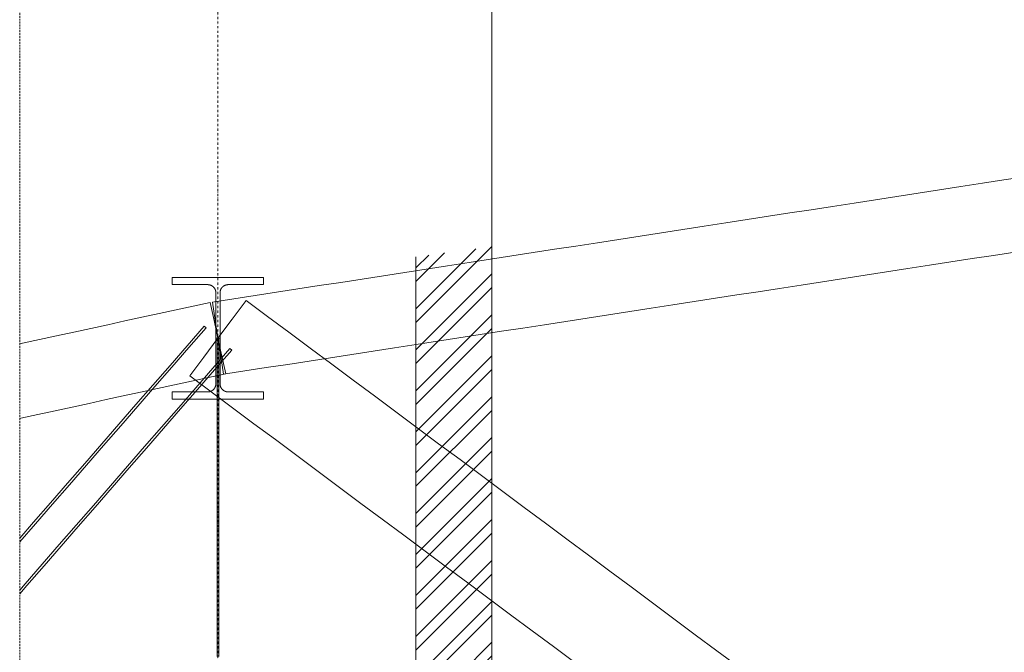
# Model space of a CAD drawing. Header units: millimetres. Extents: x -176817 to 571382, y -58489 to 156123.
# Tile 307 of 364: x 526677 to 529914, y -9338 to -7256. Entities that reach past the tile are written whole.
import ezdxf

# ---------------------------------------------------------------- set-up
doc = ezdxf.new("R2010")
doc.units = ezdxf.units.MM
doc.header["$LTSCALE"] = 0.2
for name, pattern in [('Amconstr', [9999, 9999, 0]), ('DASHDOT', [25.4, 12.7, -6.35, 0, -6.35]), ('HIDDEN', [9.525, 6.35, -3.175])]:
    doc.linetypes.add(name, pattern=pattern)
doc.layers.get('0').update_dxf_attribs({"lineweight": 13})
for name, color, linetype, lineweight in [('AM_CL', 1, 'Amconstr', 15), ('AR-----H0_HATCHES_RASTERIT', 8, 'Continuous', 13), ('ARF2000E0_BEARING_ROOF_KANTAVAT_KATTO', 7, 'Continuous', 13), ('ARF2000E0_LOAD_BEARING_KANTAVAT', 1, 'Continuous', 13), ('poziome 1', 7, 'Continuous', 13)]:
    doc.layers.add(name, color=color, linetype=linetype, lineweight=lineweight)

msp = doc.modelspace()

# ---------------------------------------------------------------- hatches: boundary and pattern name
at = {"layer": 'AR-----H0_HATCHES_RASTERIT'}
h = msp.add_hatch(dxfattribs=at)
h.set_pattern_fill('ANSI32', color=256, scale=10, style=0)
h.set_pattern_definition([(45, (415371.72, -56830.48), (-67.35192, 67.35192), []), (45, (415416.63, -56830.48), (-67.35192, 67.35192), [])])
h.paths.add_polyline_path([(528228.6662, -8003.7869), (528228.6662, -10170.4763), (527978.6662, -10170.4763), (527978.6662, -8035.8983)])

# ---------------------------------------------------------------- linework, layer by layer
at = {"color": 252, "linetype": 'DASHDOT', "ltscale": 3}
msp.add_line((527328.6662, 20227.7292), (527328.6662, -30771.4395), dxfattribs=at)
at = {"layer": 'AM_CL'}
msp.add_xline((528228.6647, 7467.172, 0), (0, 1), dxfattribs=at)
at = {"layer": 'ARF2000E0_BEARING_ROOF_KANTAVAT_KATTO'}
for points in [[(529982.2122, -7772.6313), (529911.8997, -7783.4985), (529841.5872, -7794.3657), (529771.2747, -7805.2328), (529700.9622, -7816.1), (529630.6497, -7826.9672), (529560.3372, -7837.8344), (529490.0247, -7848.7016), (529419.7122, -7859.5688), (529349.3997, -7870.436), (529279.0872, -7881.3032), (529208.7747, -7892.1703), (529138.4622, -7903.0375), (529068.1497, -7913.9047), (528997.8372, -7924.7719), (528927.5247, -7935.6391), (528857.2122, -7946.5063), (528786.8997, -7957.3735), (528716.5872, -7968.2407), (528646.2747, -7979.1078), (528575.9622, -7989.975), (528505.6497, -8000.8422), (528435.3372, -8011.7094), (528365.0247, -8022.5766), (528294.7122, -8033.4438), (528224.3997, -8044.311), (528154.0872, -8055.1782), (528083.7747, -8066.0453), (528013.4622, -8076.9125), (527943.1497, -8087.7797), (527872.8372, -8098.6469), (527802.5247, -8109.5141), (527732.2122, -8120.3813), (527661.8997, -8131.2485), (527591.5872, -8142.1157), (527521.2747, -8152.9828), (527450.9622, -8163.85), (527380.6497, -8174.7172), (527310.3372, -8185.5844), (527319.5017, -8244.8804), (527328.6662, -8304.1763), (527337.8307, -8363.4723), (527346.9952, -8422.7683), (527417.3077, -8411.9011), (527487.6202, -8401.0339), (527557.9327, -8390.1667), (527628.2452, -8379.2995), (527698.5577, -8368.4323), (527768.8702, -8357.5651), (527839.1827, -8346.698), (527909.4952, -8335.8308), (527979.8077, -8324.9636), (528050.1202, -8314.0964), (528120.4327, -8303.2292), (528190.7452, -8292.362), (528261.0577, -8281.4948), (528331.3702, -8270.6276), (528401.6827, -8259.7605), (528471.9952, -8248.8933), (528542.3077, -8238.0261), (528612.6202, -8227.1589), (528682.9327, -8216.2917), (528753.2452, -8205.4245), (528823.5577, -8194.5573), (528893.8702, -8183.6901), (528964.1827, -8172.823), (529034.4952, -8161.9558), (529104.8077, -8151.0886), (529175.1202, -8140.2214), (529245.4327, -8129.3542), (529315.7452, -8118.487), (529386.0577, -8107.6198), (529456.3702, -8096.7526), (529526.6827, -8085.8855), (529596.9952, -8075.0183), (529667.3077, -8064.1511), (529737.6202, -8053.2839), (529807.9327, -8042.4167), (529878.2452, -8031.5495), (529948.5577, -8020.6823)], [(527321.9162, -8154.9754), (527321.9162, -8229.5759), (527321.9162, -8304.1763), (527335.4162, -8304.1763), (527335.4162, -8229.5759), (527335.4162, -8154.9754), (527335.4243, -8154.3118), (527335.4487, -8153.6489), (527335.4893, -8152.9869), (527335.5461, -8152.3263), (527335.6191, -8151.6673), (527335.7082, -8151.0101), (527335.8134, -8150.3551), (527335.9346, -8149.7027), (527336.0717, -8149.0539), (527336.2246, -8148.4091), (527336.3932, -8147.7684), (527336.5773, -8147.1321), (527336.777, -8146.5004), (527336.9921, -8145.8738), (527337.2226, -8145.2524), (527337.4683, -8144.6366), (527337.7294, -8144.0263), (527338.0052, -8143.4227), (527338.2957, -8142.8263), (527338.6007, -8142.2373), (527338.92, -8141.6559), (527339.2536, -8141.0825), (527339.6012, -8140.5173), (527339.9627, -8139.9605), (527340.3377, -8139.4129), (527340.7258, -8138.8749), (527341.1269, -8138.3468), (527341.5408, -8137.8287), (527341.9672, -8137.321), (527342.406, -8136.8238), (527342.8571, -8136.3373), (527343.3202, -8135.8619), (527343.7947, -8135.3981), (527344.2802, -8134.9463), (527344.7765, -8134.5066), (527345.2834, -8134.0794), (527345.8007, -8133.6647), (527346.328, -8133.2627), (527346.8652, -8132.8738), (527347.412, -8132.498), (527347.9677, -8132.1358), (527348.5319, -8131.7876), (527349.1042, -8131.4535), (527349.6845, -8131.1335), (527350.2725, -8130.8279), (527350.8679, -8130.5368), (527351.4705, -8130.2603), (527352.0799, -8129.9986), (527352.6959, -8129.7518), (527353.3174, -8129.5204), (527353.9443, -8129.3044), (527354.5762, -8129.1038), (527355.2129, -8128.9189), (527355.854, -8128.7496), (527356.4992, -8128.5962), (527357.1483, -8128.4586), (527357.8001, -8128.337), (527358.4545, -8128.2316), (527359.111, -8128.1423), (527359.7695, -8128.0692), (527360.4295, -8128.0123), (527361.0908, -8127.9716), (527361.7532, -8127.9471), (527362.4162, -8127.939), (527420.5412, -8127.939), (527478.6662, -8127.939), (527478.6662, -8103.9066), (527403.6662, -8103.9066), (527328.6662, -8103.9066), (527253.6662, -8103.9066), (527178.6662, -8103.9066), (527178.6662, -8127.939), (527236.7912, -8127.939), (527294.9162, -8127.939), (527295.5798, -8127.9471), (527296.2428, -8127.9716), (527296.9047, -8128.0124), (527297.5653, -8128.0694), (527298.2243, -8128.1427), (527298.8815, -8128.2321), (527299.5364, -8128.3377), (527300.1888, -8128.4595), (527300.8374, -8128.5971), (527301.4822, -8128.7506), (527302.1227, -8128.9198), (527302.7589, -8129.1047), (527303.3902, -8129.3051), (527304.0166, -8129.521), (527304.6377, -8129.7523), (527305.2532, -8129.9989), (527305.8632, -8130.2608), (527306.4663, -8130.5376), (527307.0622, -8130.8291), (527307.6507, -8131.135), (527308.2315, -8131.4554), (527308.8044, -8131.7899), (527309.369, -8132.1385), (527309.9251, -8132.5011), (527310.472, -8132.8772), (527311.0092, -8133.2663), (527311.5366, -8133.6684), (527312.0538, -8134.0833), (527312.5607, -8134.5108), (527313.057, -8134.9506), (527313.5425, -8135.4026), (527314.017, -8135.8667), (527314.4798, -8136.3421), (527314.9307, -8136.8285), (527315.3693, -8137.3258), (527315.7956, -8137.8335), (527316.2092, -8138.3516), (527316.6101, -8138.8797), (527316.9981, -8139.4176), (527317.3728, -8139.9651), (527317.7339, -8140.5215), (527318.0811, -8141.0863), (527318.4143, -8141.6593), (527318.7332, -8142.2401), (527319.0378, -8142.8286), (527319.328, -8143.4244), (527319.6035, -8144.0274), (527319.8644, -8144.6373), (527320.1103, -8145.2536), (527320.3409, -8145.8754), (527320.5561, -8146.5026), (527320.7559, -8147.1347), (527320.9401, -8147.7716), (527321.1088, -8148.4129), (527321.2616, -8149.0583), (527321.3987, -8149.7075), (527321.5198, -8150.3594), (527321.6248, -8151.0137), (527321.7137, -8151.6703), (527321.7865, -8152.3287), (527321.8432, -8152.9888), (527321.8837, -8153.6501), (527321.9081, -8154.3124), (527321.9162, -8154.9754)], [(526676.9234, -8567.885), (526680.8292, -8567.0404), (526736.9292, -8554.9091), (526793.0292, -8542.7779), (526849.1292, -8530.6466), (526905.2292, -8518.5154), (526961.3292, -8506.3841), (527017.4292, -8494.2529), (527073.5292, -8482.1216), (527129.6292, -8469.9904), (527185.7292, -8457.8591), (527241.8292, -8445.7279), (527297.9292, -8433.5966), (527354.0292, -8421.4654), (527341.3477, -8362.8209), (527328.6662, -8304.1763), (527315.9847, -8245.5318), (527303.3032, -8186.8873), (527247.2032, -8199.0185), (527191.1032, -8211.1498), (527135.0032, -8223.281), (527078.9032, -8235.4123), (527022.8032, -8247.5435), (526966.7032, -8259.6748), (526910.6032, -8271.806), (526854.5032, -8283.9373), (526798.4032, -8296.0685), (526742.3032, -8308.1998), (526686.2032, -8320.331), (526676.9234, -8322.3377)], [(529038.4572, -9384.7206), (528968.1447, -9332.3362), (528897.8322, -9279.9519), (528827.5197, -9227.5675), (528757.2072, -9175.1831), (528686.8947, -9122.7987), (528616.5822, -9070.4144), (528546.2697, -9018.03), (528475.9572, -8965.6456), (528405.6447, -8913.2612), (528335.3322, -8860.8769), (528265.0197, -8808.4925), (528194.7072, -8756.1081), (528124.3947, -8703.7237), (528054.0822, -8651.3394), (527983.7697, -8598.955), (527913.4572, -8546.5706), (527843.1447, -8494.1862), (527772.8322, -8441.8019), (527702.5197, -8389.4175), (527632.2072, -8337.0331), (527561.8947, -8284.6487), (527491.5822, -8232.2644), (527421.2697, -8179.88), (527374.968, -8242.0282), (527328.6662, -8304.1763), (527282.3644, -8366.3245), (527236.0627, -8428.4727), (527306.3752, -8480.8571), (527376.6877, -8533.2414), (527447.0002, -8585.6258), (527517.3127, -8638.0102), (527587.6252, -8690.3946), (527657.9377, -8742.7789), (527728.2502, -8795.1633), (527798.5627, -8847.5477), (527868.8752, -8899.9321), (527939.1877, -8952.3164), (528009.5002, -9004.7008), (528079.8127, -9057.0852), (528150.1252, -9109.4696), (528220.4377, -9161.8539), (528290.7502, -9214.2383), (528361.0627, -9266.6227), (528431.3752, -9319.0071), (528501.6877, -9371.3914)], [(526676.9234, -8974.4065), (526728.4274, -8915.1793), (526784.5274, -8850.6668), (526840.6274, -8786.1543), (526896.7274, -8721.6418), (526952.8274, -8657.1293), (527008.9274, -8592.6168), (527065.0274, -8528.1043), (527121.1274, -8463.5918), (527177.2274, -8399.0793), (527233.3274, -8334.5668), (527289.4274, -8270.0543), (527283.3906, -8264.8048)], [(527283.3906, -8264.8048), (527227.2906, -8329.3173), (527171.1906, -8393.8298), (527115.0906, -8458.3423), (527058.9906, -8522.8548), (527002.8906, -8587.3673), (526946.7906, -8651.8798), (526890.6906, -8716.3923), (526834.5906, -8780.9048), (526778.4906, -8845.4173), (526722.3906, -8909.9298), (526676.9234, -8962.215)], [(527178.6662, -8480.9581), (527178.6662, -8505.0647), (527253.6662, -8505.0647), (527328.6662, -8505.0647), (527403.6662, -8505.0647), (527478.6662, -8505.0647), (527478.6662, -8480.9581), (527420.5412, -8480.9581), (527362.4162, -8480.9581), (527361.7515, -8480.9498), (527361.0875, -8480.9252), (527360.4245, -8480.8842), (527359.7629, -8480.8268), (527359.1028, -8480.7531), (527358.4447, -8480.6631), (527357.7888, -8480.5568), (527357.1355, -8480.4343), (527356.4854, -8480.2957), (527355.8394, -8480.1412), (527355.1976, -8479.9708), (527354.5602, -8479.7847), (527353.9277, -8479.5829), (527353.3002, -8479.3656), (527352.6781, -8479.1327), (527352.0616, -8478.8844), (527351.4519, -8478.6213), (527350.8491, -8478.3433), (527350.2536, -8478.0506), (527349.6654, -8477.7434), (527349.0851, -8477.4218), (527348.5127, -8477.086), (527347.9487, -8476.7361), (527347.3931, -8476.3723), (527346.8462, -8475.9945), (527346.3089, -8475.6036), (527345.7817, -8475.1997), (527345.2645, -8474.7831), (527344.7578, -8474.3539), (527344.2617, -8473.9123), (527343.7765, -8473.4585), (527343.3023, -8472.9926), (527342.84, -8472.5156), (527342.3897, -8472.0276), (527341.9516, -8471.5289), (527341.5259, -8471.0196), (527341.1129, -8470.5), (527340.7126, -8469.9704), (527340.3253, -8469.431), (527339.9512, -8468.8821), (527339.5907, -8468.3242), (527339.2441, -8467.758), (527338.9115, -8467.1836), (527338.5932, -8466.6014), (527338.2892, -8466.0116), (527337.9996, -8465.4145), (527337.7246, -8464.8102), (527337.4643, -8464.1991), (527337.2189, -8463.5815), (527336.9887, -8462.9582), (527336.7739, -8462.3297), (527336.5745, -8461.6962), (527336.3906, -8461.0581), (527336.2223, -8460.4156), (527336.0697, -8459.7689), (527335.9329, -8459.1185), (527335.8121, -8458.465), (527335.7072, -8457.8091), (527335.6184, -8457.1509), (527335.5457, -8456.4909), (527335.4891, -8455.8294), (527335.4486, -8455.1665), (527335.4243, -8454.5027), (527335.4162, -8453.8381), (527335.4162, -8379.0072), (527335.4162, -8304.1763), (527321.9162, -8304.1763), (527321.9162, -8379.0072), (527321.9162, -8453.8381), (527321.9081, -8454.5027), (527321.8838, -8455.1667), (527321.8433, -8455.8296), (527321.7867, -8456.4913), (527321.7139, -8457.1514), (527321.6251, -8457.8096), (527321.5202, -8458.4656), (527321.3993, -8459.1192), (527321.2625, -8459.7695), (527321.11, -8460.416), (527320.9417, -8461.0584), (527320.7579, -8461.6963), (527320.5586, -8462.3296), (527320.3438, -8462.958), (527320.1137, -8463.5811), (527319.8683, -8464.1986), (527319.6081, -8464.8096), (527319.3332, -8465.4137), (527319.0436, -8466.0108), (527318.7397, -8466.6006), (527318.4214, -8467.1828), (527318.0889, -8467.7571), (527317.7424, -8468.3232), (527317.382, -8468.8809), (527317.0076, -8469.4302), (527316.6201, -8469.9699), (527316.2197, -8470.4998), (527315.8064, -8471.0196), (527315.3805, -8471.5292), (527314.9422, -8472.0282), (527314.4916, -8472.5165), (527314.029, -8472.9938), (527313.5551, -8473.4593), (527313.0701, -8473.9129), (527312.5742, -8474.3542), (527312.0677, -8474.7833), (527311.5508, -8475.1997), (527311.0238, -8475.6034), (527310.4869, -8475.9941), (527309.9403, -8476.3716), (527309.3846, -8476.7356), (527308.8204, -8477.0855), (527308.248, -8477.4214), (527307.6676, -8477.743), (527307.0795, -8478.0503), (527306.4839, -8478.343), (527305.881, -8478.6211), (527305.2712, -8478.8843), (527304.6546, -8479.1326), (527304.0324, -8479.3655), (527303.4048, -8479.5829), (527302.7722, -8479.7847), (527302.1347, -8479.9709), (527301.4927, -8480.1413), (527300.8466, -8480.2958), (527300.1966, -8480.4344), (527299.5432, -8480.5569), (527298.8874, -8480.6631), (527298.2293, -8480.7531), (527297.5693, -8480.8268), (527296.9077, -8480.8842), (527296.2448, -8480.9252), (527295.5809, -8480.9498), (527294.9162, -8480.9581), (527236.7912, -8480.9581), (527178.6662, -8480.9581)], [(527325.6662, -8304.1763), (527325.6662, -8356.5607), (527325.6662, -8408.9451), (527325.6662, -8461.3295), (527325.6662, -8513.7138), (527325.6662, -8566.0982), (527325.6662, -8618.4826), (527325.6662, -8670.867), (527325.6662, -8723.2513), (527325.6662, -8775.6357), (527325.6662, -8828.0201), (527325.6662, -8880.4045), (527325.6662, -8932.7888), (527325.6662, -8985.1732), (527325.6662, -9037.5576), (527325.6662, -9089.942), (527325.6662, -9142.3263), (527325.6662, -9194.7107), (527325.6662, -9247.0951), (527325.6662, -9299.4795), (527325.6662, -9351.8638)], [(527331.6662, -9351.8638), (527331.6662, -9299.4795), (527331.6662, -9247.0951), (527331.6662, -9194.7107), (527331.6662, -9142.3263), (527331.6662, -9089.942), (527331.6662, -9037.5576), (527331.6662, -8985.1732), (527331.6662, -8932.7888), (527331.6662, -8880.4045), (527331.6662, -8828.0201), (527331.6662, -8775.6357), (527331.6662, -8723.2513), (527331.6662, -8670.867), (527331.6662, -8618.4826), (527331.6662, -8566.0982), (527331.6662, -8513.7138), (527331.6662, -8461.3295), (527331.6662, -8408.9451), (527331.6662, -8356.5607), (527331.6662, -8304.1763), (527325.6662, -8304.1763)], [(526676.9234, -9145.088), (526700.7418, -9117.6979), (526756.8418, -9053.1854), (526812.9418, -8988.6729), (526869.0418, -8924.1604), (526925.1418, -8859.6479), (526981.2418, -8795.1354), (527037.3418, -8730.6229), (527093.4418, -8666.1104), (527149.5418, -8601.5979), (527205.6418, -8537.0854), (527261.7418, -8472.5729), (527317.8418, -8408.0604), (527373.9418, -8343.5479), (527367.905, -8338.2984), (527311.805, -8402.8109), (527255.705, -8467.3234), (527199.605, -8531.8359), (527143.505, -8596.3484), (527087.405, -8660.8609), (527031.305, -8725.3734), (526975.205, -8789.8859), (526919.105, -8854.3984), (526863.005, -8918.9109), (526806.905, -8983.4234), (526750.805, -9047.9359), (526694.705, -9112.4484), (526676.9234, -9132.8964)]]:
    msp.add_lwpolyline(points, dxfattribs=at)
at = {"layer": 'ARF2000E0_LOAD_BEARING_KANTAVAT'}
for p, q in [((527978.6662, -8035.8983, 0), (527978.6662, -11920.4153, 0)), ((528228.5833, -8035.8983, 0), (528228.5833, -11920.4153, 0))]:
    msp.add_line(p, q, dxfattribs=at)
at = {"layer": 'poziome 1', "linetype": 'HIDDEN', "ltscale": 5}
msp.add_lwpolyline([(564901.3596, -5128.7084), (526676.9234, -5128.7084), (526676.9234, -12518.8286), (564901.3596, -12518.8286)], close=True, dxfattribs=at)

doc.saveas('drawing.dxf')
